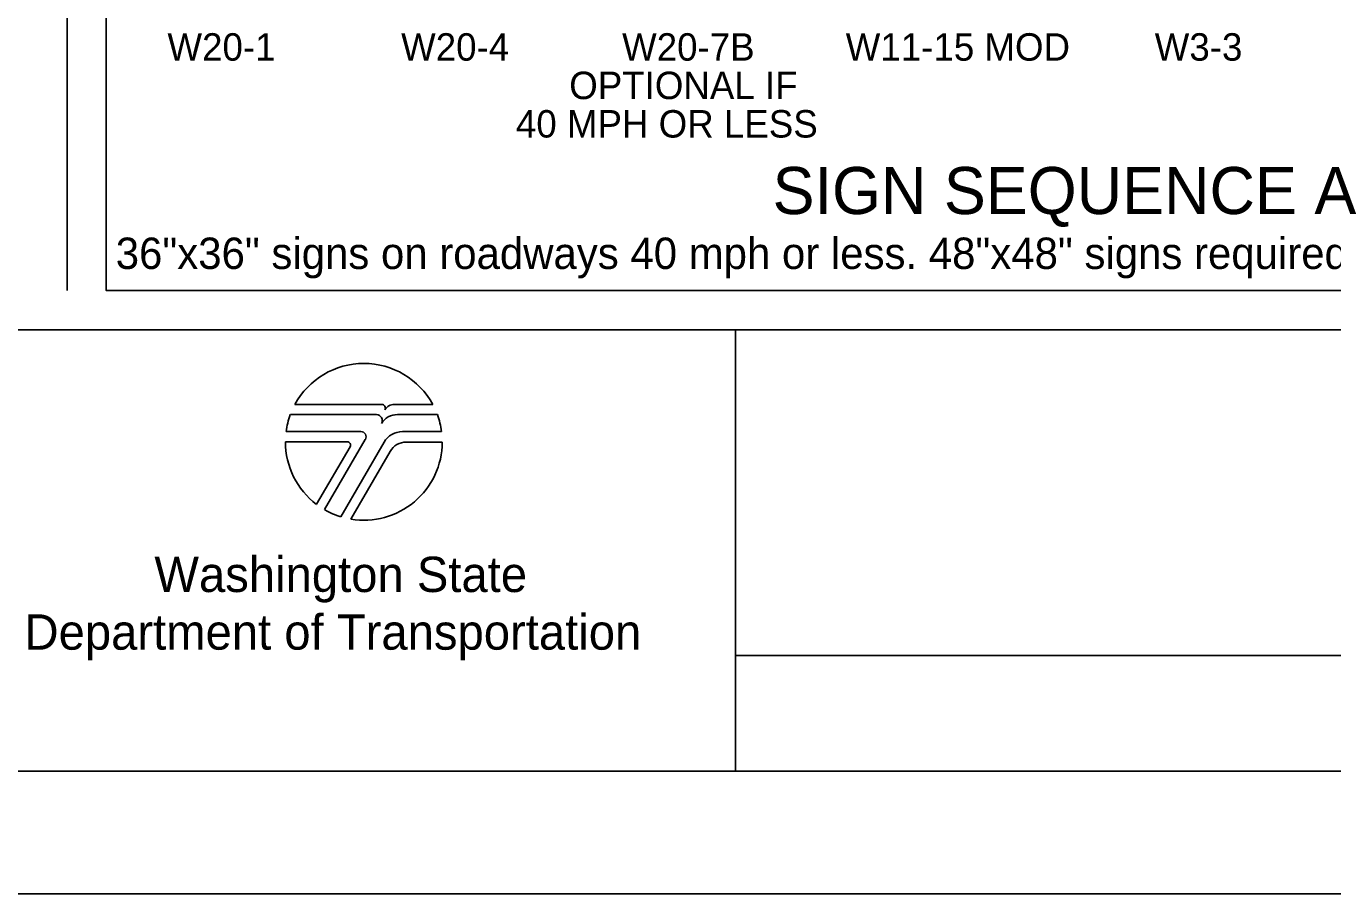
# Model space of a CAD drawing. Extents: x 99976 to 100136, y 99905 to 100011.
# Drawn here: x 100050.396 to 100053.729, y 99999.687 to 100001.9 of the extents above; entities that cross this region are included whole.
import ezdxf

# ---------------------------------------------------------------- set-up
doc = ezdxf.new("R2010")
doc.units = 0
for name, color, linetype in [('SH_DE_DetailHeading2Text', 7, 'Continuous'), ('SH_GI_PlotLimits', 7, 'Continuous'), ('SH_GI_SheetBorder', 7, 'Continuous'), ('SH_GI_SheetTextInCells', 7, 'Continuous'), ('SH_GI_WSDOTLogo', 7, 'Continuous'), ('TR_SN_ConstructionSigns', 7, 'Continuous'), ('TR_WZ_WorkZoneDetails', 7, 'Continuous'), ('TR_WZ_WorkZoneTextCurrent', 7, 'Continuous')]:
    doc.layers.add(name, color=color, linetype=linetype)

msp = doc.modelspace()

# ---------------------------------------------------------------- linework, layer by layer
at = {"layer": 'SH_GI_PlotLimits'}
msp.add_lwpolyline([(100039.0625, 99999.6875), (100056.0625, 99999.6875), (100056.0625, 100010.6875), (100039.0625, 100010.6875)], close=True, dxfattribs=at)
at = {"layer": 'SH_GI_SheetBorder'}
for p, q in [((100040, 100001.1259), (100055.75, 100001.1259)), ((100052.2055, 100001.1259), (100052.2055, 100000)), ((100052.2055, 100000.2955), (100055.2079, 100000.2955)), ((100040, 100000), (100055.75, 100000))]:
    msp.add_line(p, q, dxfattribs=at)
at = {"layer": 'SH_GI_WSDOTLogo'}
for p, q in [((100051.303, 100000.9354), (100051.0815, 100000.9354)), ((100051.433, 100000.9354), (100051.3351, 100000.9354)), ((100051.2894, 100000.9094), (100051.0697, 100000.9094)), ((100051.343, 100000.9094), (100051.3429, 100000.9094)), ((100051.4448, 100000.9094), (100051.343, 100000.9094)), ((100051.059, 100000.8661), (100051.2496, 100000.8661)), ((100051.3558, 100000.8661), (100051.4555, 100000.8661)), ((100051.0572, 100000.84), (100051.2148, 100000.84)), ((100051.261, 100000.8464), (100051.1567, 100000.6672)), ((100051.1989, 100000.6487), (100051.3089, 100000.839)), ((100051.3655, 100000.8394), (100051.4572, 100000.8394)), ((100051.222, 100000.8277), (100051.1364, 100000.6807)), ((100051.2244, 100000.6428), (100051.3242, 100000.8156))]:
    msp.add_line(p, q, dxfattribs=at)
for centre, radius, start, end in [((100051.2572, 100000.84), 0.2, 28.4787, 151.532), ((100051.303, 100000.9263), 0.00903, 329.8742, 90.0033), ((100051.3352, 100000.9066), 0.0287, 90.0072, 148.1676), ((100051.2572, 100000.84), 0.2, 159.696, 172.5057), ((100051.2894, 100000.8946), 0.0148, 327.8418, 89.9985), ((100051.3429, 100000.861), 0.0484, 89.9953, 147.8238), ((100051.2572, 100000.84), 0.2, 7.4943, 20.2941), ((100051.2497, 100000.853), 0.0131, 329.7683, 90), ((100051.3558, 100000.8119), 0.0542, 90, 149.9974), ((100051.2572, 100000.84), 0.2, 179.9986, 232.8433), ((100051.2149, 100000.8318), 0.0082, 329.7436, 90), ((100051.2572, 100000.84), 0.2, 260.5455, 359.8086), ((100051.3654, 100000.7918), 0.0476, 90, 150.0543), ((100051.2572, 100000.84), 0.2, 239.7929, 253.0448)]:
    msp.add_arc(centre, radius, start, end, dxfattribs=at)
at = {"layer": 'TR_WZ_WorkZoneDetails'}
msp.add_line((100050.5, 100010.275), (100050.5, 100001.2259), dxfattribs=at)
at = {"layer": 'TR_WZ_WorkZoneTextCurrent'}
msp.add_lwpolyline([(100050.6, 100003.4685), (100055.65, 100003.4685), (100055.65, 100001.2259), (100050.6, 100001.2259)], close=True, dxfattribs=at)

# ---------------------------------------------------------------- texts
at = {"layer": 'SH_DE_DetailHeading2Text'}
msp.add_text('SIGN SEQUENCE A', height=0.12, rotation=360, dxfattribs=at).set_placement((100052.2998, 100001.4208))
at = {"layer": 'SH_GI_SheetTextInCells'}
for s, p in [('Washington State', (100050.7229, 100000.4571)), ('Department of Transportation', (100050.3916, 100000.3101))]:
    msp.add_text(s, height=0.090072, dxfattribs=at).set_placement(p)
at = {"layer": 'TR_SN_ConstructionSigns'}
for s, p in [('W20-1', (100050.7562, 100001.8119)), ('W20-4', (100051.3522, 100001.8119)), ('W20-7B', (100051.9159, 100001.8119)), ('W11-15 MOD', (100052.4864, 100001.8119)), ('W3-3', (100053.2746, 100001.8119)), ('OPTIONAL IF', (100051.7811, 100001.7139)), ('40 MPH OR LESS', (100051.6451, 100001.6159))]:
    msp.add_text(s, height=0.07, rotation=360, dxfattribs=at).set_placement(p)
at = {"layer": 'TR_WZ_WorkZoneTextCurrent'}
msp.add_text('36"x36" signs on roadways 40 mph or less. 48"x48" signs required on 45+ mph roadways', height=0.08, dxfattribs=at).set_placement((100050.6243, 100001.2808))

doc.saveas('drawing.dxf')
